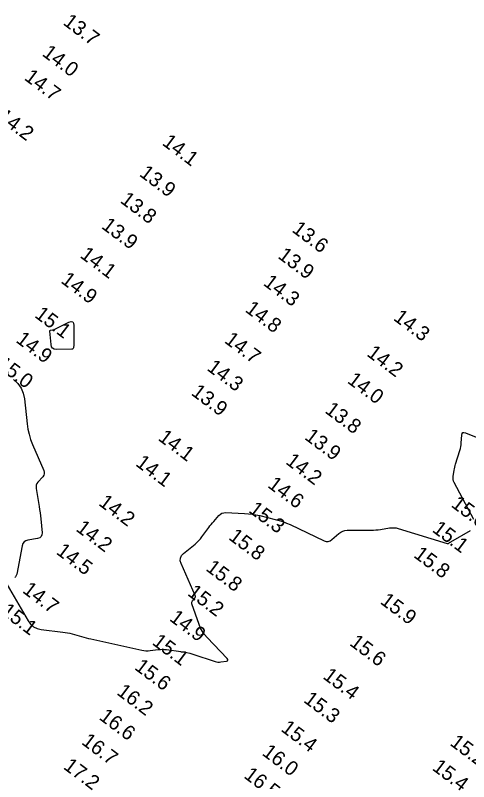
# Model space of a CAD drawing. Extents: x 988130 to 1132882, y 654656 to 841453.
# Drawn here: x 1034055.3 to 1034211.3, y 786118.8 to 786382.9 of the extents above; entities that cross this region are included whole.
import ezdxf

# ---------------------------------------------------------------- set-up
doc = ezdxf.new("R2010")
doc.units = 0
doc.layers.add('V-TOPO-MAJR', color=7, linetype='Continuous')
doc.layers.add('V-TOPO-SOUN', color=7, linetype='Continuous')

msp = doc.modelspace()

# ---------------------------------------------------------------- linework, layer by layer
at = {"layer": 'V-TOPO-MAJR'}
msp.add_lwpolyline([(1034067.25, 786274.31), (1034067.34, 786274.38), (1034067.47, 786274.41), (1034068.09, 786274.46), (1034068.24, 786274.49), (1034068.39, 786274.52), (1034068.53, 786274.57), (1034068.67, 786274.63), (1034073.72, 786277.14), (1034074.5, 786277.4), (1034075.05, 786277.3), (1034075.38, 786276.85), (1034075.49, 786276.04), (1034075.47, 786270.35), (1034075.47, 786270.1), (1034075.46, 786269.85), (1034075.44, 786269.6), (1034075.41, 786269.35), (1034075.29, 786268.34), (1034075.23, 786268.12), (1034075.12, 786267.97), (1034074.95, 786267.87), (1034074.72, 786267.84), (1034069.41, 786267.79), (1034068.67, 786267.89), (1034068.13, 786268.2), (1034067.77, 786268.71), (1034067.6, 786269.43), (1034067.19, 786274.07), (1034067.2, 786274.21)], close=True, dxfattribs=at)
for points in [[(1034054.74, 786257.39), (1034056.18, 786256.01), (1034057.28, 786254.45), (1034058.02, 786252.69), (1034058.42, 786250.74), (1034059.37, 786242.13), (1034059.64, 786240.31), (1034060.04, 786238.52), (1034060.57, 786236.77), (1034061.24, 786235.05), (1034065.12, 786226.02), (1034065.29, 786225.45), (1034065.29, 786224.91), (1034065.12, 786224.4), (1034064.79, 786223.91), (1034063.11, 786222.02), (1034062.76, 786221.53), (1034062.54, 786221), (1034062.44, 786220.43), (1034062.48, 786219.82), (1034063.51, 786213.62), (1034063.68, 786212.56), (1034063.82, 786211.5), (1034063.95, 786210.43), (1034064.06, 786209.36), (1034064.5, 786204.62), (1034064.47, 786203.87), (1034064.2, 786203.29), (1034063.71, 786202.88), (1034062.99, 786202.65), (1034059.66, 786202.08), (1034058.91, 786201.85), (1034058.33, 786201.45), (1034057.91, 786200.88), (1034057.67, 786200.13), (1034055.78, 786190.3), (1034055.64, 786189.84), (1034055.41, 786189.45), (1034055.1, 786189.13)], [(1034213.05, 786209.16), (1034206.35, 786221.89), (1034206.14, 786222.38), (1034206.01, 786222.89), (1034205.96, 786223.41), (1034206, 786223.94), (1034206.31, 786226.11), (1034206.4, 786226.65), (1034206.51, 786227.18), (1034206.65, 786227.71), (1034206.8, 786228.23), (1034208.32, 786232.99), (1034208.5, 786233.63), (1034208.64, 786234.27), (1034208.74, 786234.92), (1034208.79, 786235.58), (1034208.94, 786238.23), (1034209.05, 786238.78), (1034209.3, 786239.1), (1034209.7, 786239.19), (1034210.24, 786239.05), (1034224.96, 786233.02)], [(1034052.55, 786186.66), (1034059.71, 786174.28), (1034060.56, 786173.11), (1034061.6, 786172.22), (1034062.83, 786171.61), (1034064.24, 786171.29), (1034071.65, 786170.38), (1034072.46, 786170.27), (1034073.28, 786170.12), (1034074.08, 786169.94), (1034074.88, 786169.73), (1034078.06, 786168.83), (1034078.86, 786168.61), (1034079.66, 786168.4), (1034080.47, 786168.2), (1034081.27, 786168.02), (1034098.88, 786164.09), (1034099.58, 786163.97), (1034100.28, 786163.91), (1034100.98, 786163.91), (1034101.69, 786163.97), (1034104.51, 786164.33), (1034105.22, 786164.4), (1034105.92, 786164.42), (1034106.63, 786164.4), (1034107.34, 786164.33), (1034112.28, 786163.7), (1034113.33, 786163.54), (1034114.38, 786163.33), (1034115.41, 786163.07), (1034116.43, 786162.76), (1034124.11, 786160.24), (1034124.58, 786160.12), (1034125.05, 786160.05), (1034125.53, 786160.04), (1034126.01, 786160.08), (1034127.94, 786160.38), (1034128.33, 786160.49), (1034128.5, 786160.67), (1034128.47, 786160.91), (1034128.24, 786161.23), (1034121.32, 786168.49), (1034120.44, 786169.5), (1034119.69, 786170.6), (1034119.07, 786171.76), (1034118.56, 786173.01), (1034116.11, 786180.13), (1034116.05, 786180.4), (1034116.06, 786180.66), (1034116.15, 786180.9), (1034116.31, 786181.13), (1034117.09, 786182.01), (1034117.25, 786182.24), (1034117.32, 786182.48), (1034117.32, 786182.73), (1034117.24, 786182.99), (1034112.37, 786193.97), (1034112.08, 786194.97), (1034112.12, 786195.89), (1034112.5, 786196.73), (1034113.21, 786197.49), (1034117.15, 786200.69), (1034117.81, 786201.26), (1034118.43, 786201.88), (1034119.01, 786202.53), (1034119.55, 786203.22), (1034121.85, 786206.37), (1034122.27, 786206.92), (1034122.69, 786207.46), (1034123.13, 786207.99), (1034123.58, 786208.51), (1034125.4, 786210.58), (1034125.89, 786211.03), (1034126.43, 786211.34), (1034127.03, 786211.51), (1034127.69, 786211.55), (1034134.21, 786211.22), (1034135.52, 786211.13), (1034136.82, 786210.97), (1034138.12, 786210.76), (1034139.4, 786210.48), (1034144.78, 786209.2), (1034146.09, 786208.85), (1034147.38, 786208.44), (1034148.65, 786207.95), (1034149.89, 786207.41), (1034161.62, 786201.84), (1034162.33, 786201.61), (1034163.01, 786201.59), (1034163.67, 786201.8), (1034164.29, 786202.23), (1034166.7, 786204.38), (1034167.33, 786204.85), (1034168.01, 786205.19), (1034168.74, 786205.39), (1034169.53, 786205.46), (1034177.81, 786205.48), (1034178.59, 786205.5), (1034179.38, 786205.55), (1034180.16, 786205.63), (1034180.94, 786205.74), (1034184.06, 786206.25), (1034184.83, 786206.33), (1034185.6, 786206.32), (1034186.36, 786206.23), (1034187.12, 786206.04), (1034203.91, 786200.89), (1034204.02, 786200.86), (1034204.13, 786200.86), (1034204.24, 786200.89), (1034204.35, 786200.94), (1034204.76, 786201.19), (1034204.86, 786201.25), (1034204.96, 786201.31), (1034205.06, 786201.38), (1034205.17, 786201.44), (1034211.97, 786205.41)]]:
    msp.add_lwpolyline(points, dxfattribs=at)

# ---------------------------------------------------------------- texts
at = {"layer": 'V-TOPO-SOUN'}
for s, p in [('13.7 ', (1034071.44, 786379.93)), ('14.0 ', (1034064.25, 786369.21)), ('14.7 ', (1034058.09, 786360.91)), ('14.2 ', (1034048.87, 786347.21)), ('14.1 ', (1034105.55, 786338.48)), ('13.9 ', (1034097.71, 786327.76)), ('13.8 ', (1034091.12, 786318.59)), ('13.9 ', (1034084.67, 786309.74)), ('13.6 ', (1034150.22, 786308.52)), ('14.1 ', (1034077.28, 786299.7)), ('13.9 ', (1034145.36, 786299.47)), ('14.9 ', (1034070.69, 786290.98)), ('14.3 ', (1034140.36, 786290.13)), ('15.1 ', (1034061.66, 786279.1)), ('14.8 ', (1034134.1, 786280.99)), ('14.3 ', (1034185.14, 786278.1)), ('14.9 ', (1034055.2, 786270.5)), ('14.7 ', (1034126.97, 786270.33)), ('14.2 ', (1034175.97, 786265.79)), ('15.0 ', (1034048.65, 786261.85)), ('14.3 ', (1034120.96, 786260.84)), ('14.0 ', (1034169.27, 786256.47)), ('13.9 ', (1034115.54, 786252.32)), ('13.8 ', (1034161.56, 786246.2)), ('14.1 ', (1034104.15, 786236.73)), ('13.9 ', (1034154.57, 786237.04)), ('14.2 ', (1034148.04, 786228.59)), ('14.1 ', (1034096.4, 786227.94)), ('14.6 ', (1034141.84, 786220.5)), ('14.2 ', (1034083.68, 786214.32)), ('15.0 ', (1034204.99, 786213.79)), ('15.3 ', (1034135.31, 786211.91)), ('14.2 ', (1034075.87, 786205.48)), ('15.1 ', (1034198.48, 786205.18)), ('15.8 ', (1034128.41, 786202.55)), ('14.5 ', (1034069.07, 786197.53)), ('15.8 ', (1034192.09, 786196.42)), ('15.8 ', (1034120.57, 786191.82)), ('14.7 ', (1034057.48, 786184.23)), ('15.2 ', (1034114.28, 786183.26)), ('15.9 ', (1034180.57, 786180.43)), ('15.1 ', (1034050.05, 786176.82)), ('14.9 ', (1034108.05, 786174.57)), ('15.1 ', (1034102.11, 786166.33)), ('15.6 ', (1034170.05, 786166.06)), ('15.6 ', (1034096.05, 786157.73)), ('15.4 ', (1034160.86, 786154.6)), ('16.2 ', (1034089.92, 786149.1)), ('15.3 ', (1034154.22, 786146.47)), ('16.6 ', (1034083.83, 786140.53)), ('15.4 ', (1034146.41, 786136.5)), ('16.7 ', (1034077.8, 786132.01)), ('15.2 ', (1034204.57, 786131.64)), ('16.0 ', (1034139.93, 786128.24)), ('17.2 ', (1034071.54, 786123.5)), ('15.4 ', (1034198.47, 786123.1)), ('16.5 ', (1034133.66, 786120.39))]:
    msp.add_text(s, height=5, rotation=323, dxfattribs=at).set_placement(p)

doc.saveas('drawing.dxf')
